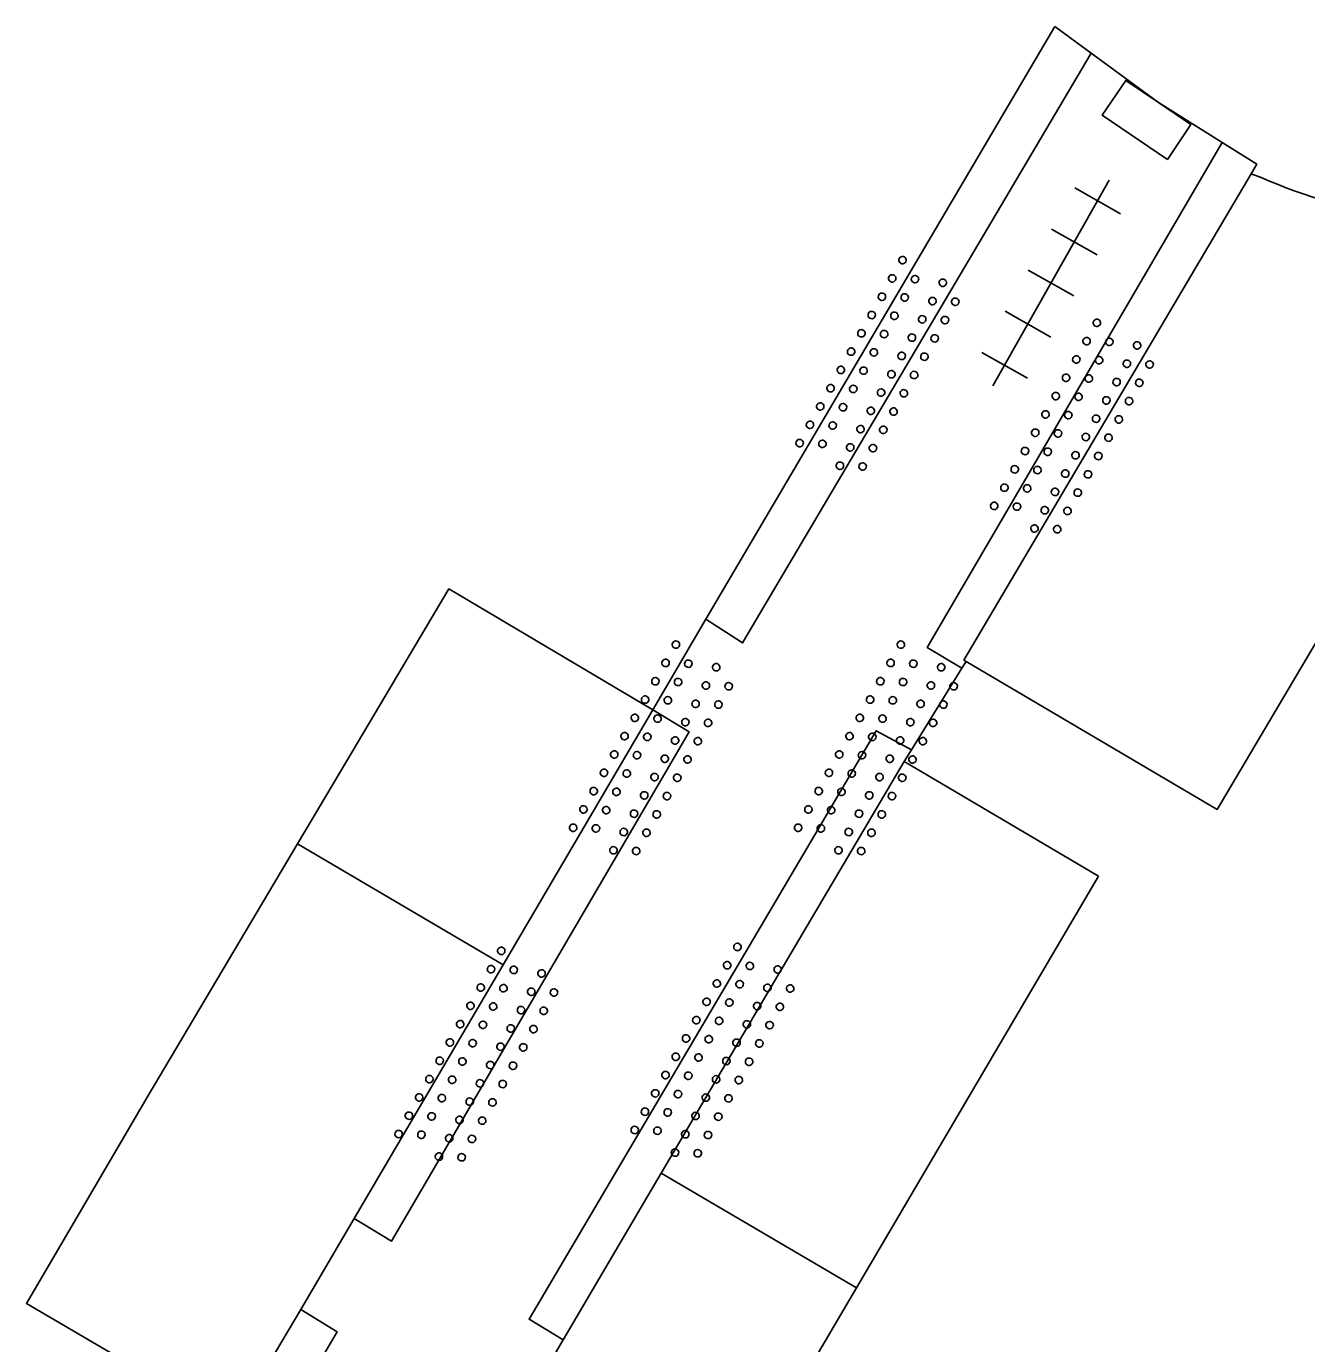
# Model space of a CAD drawing. Extents: x 132999 to 136000, y 398499 to 400501.
# Drawn here: x 133451.84 to 133464.03, y 399494.55 to 399507.1 of the extents above; entities that cross this region are included whole.
import ezdxf

# ---------------------------------------------------------------- set-up
doc = ezdxf.new("R2010")
doc.units = 0
for name, color, linetype in [('gg-afsc-erfafscheiding', 7, 'Continuous'), ('gg-afsc-muur', 7, 'Continuous'), ('gg-bbg-bijgebouw', 7, 'Continuous'), ('gg-bbg-gedigitaliseerde bijgebouw', 7, 'Continuous'), ('gg-bbg-tussenscheiding', 7, 'Continuous'), ('gg-knt-verharding', 7, 'Continuous'), ('gt-symb-kolk', 7, 'Continuous'), ('gt-symb-overige verharding', 7, 'Continuous'), ('gt-symb-tegel verharding', 7, 'Continuous')]:
    doc.layers.add(name, color=color, linetype=linetype)

# ---------------------------------------------------------------- blocks, each defined once
blk = doc.blocks.new('gt0-OVH')
at = {"layer": 'gt-symb-overige verharding'}
for points in [[(-0.972, 0.298), (-0.967, 0.308), (-0.965, 0.319), (-0.966, 0.33), (-0.971, 0.34), (-0.978, 0.348), (-0.988, 0.353), (-0.999, 0.355), (-1.01, 0.354), (-1.02, 0.349), (-1.028, 0.342), (-1.033, 0.332), (-1.035, 0.321), (-1.034, 0.31), (-1.029, 0.3), (-1.022, 0.292), (-1.012, 0.287), (-1.001, 0.285), (-0.99, 0.286), (-0.98, 0.291)], [(-0.772, 0.298), (-0.767, 0.308), (-0.765, 0.319), (-0.766, 0.33), (-0.771, 0.34), (-0.778, 0.348), (-0.788, 0.353), (-0.799, 0.355), (-0.81, 0.354), (-0.82, 0.349), (-0.828, 0.342), (-0.833, 0.332), (-0.835, 0.321), (-0.834, 0.31), (-0.829, 0.3), (-0.822, 0.292), (-0.812, 0.287), (-0.801, 0.285), (-0.79, 0.286), (-0.78, 0.291)], [(-0.572, 0.298), (-0.567, 0.308), (-0.565, 0.319), (-0.566, 0.33), (-0.571, 0.34), (-0.578, 0.348), (-0.588, 0.353), (-0.599, 0.355), (-0.61, 0.354), (-0.62, 0.349), (-0.628, 0.342), (-0.633, 0.332), (-0.635, 0.321), (-0.634, 0.31), (-0.629, 0.3), (-0.622, 0.292), (-0.612, 0.287), (-0.601, 0.285), (-0.59, 0.286), (-0.58, 0.291)], [(-0.372, 0.298), (-0.367, 0.308), (-0.365, 0.319), (-0.366, 0.33), (-0.371, 0.34), (-0.378, 0.348), (-0.388, 0.353), (-0.399, 0.355), (-0.41, 0.354), (-0.42, 0.349), (-0.428, 0.342), (-0.433, 0.332), (-0.435, 0.321), (-0.434, 0.31), (-0.429, 0.3), (-0.422, 0.292), (-0.412, 0.287), (-0.401, 0.285), (-0.39, 0.286), (-0.38, 0.291)], [(-0.172, 0.298), (-0.167, 0.308), (-0.165, 0.319), (-0.166, 0.33), (-0.171, 0.34), (-0.178, 0.348), (-0.188, 0.353), (-0.199, 0.355), (-0.21, 0.354), (-0.22, 0.349), (-0.228, 0.342), (-0.233, 0.332), (-0.235, 0.321), (-0.234, 0.31), (-0.229, 0.3), (-0.222, 0.292), (-0.212, 0.287), (-0.201, 0.285), (-0.19, 0.286), (-0.18, 0.291)], [(0.028, 0.298), (0.033, 0.308), (0.035, 0.319), (0.034, 0.33), (0.029, 0.34), (0.022, 0.348), (0.012, 0.353), (0.001, 0.355), (-0.01, 0.354), (-0.02, 0.349), (-0.028, 0.342), (-0.033, 0.332), (-0.035, 0.321), (-0.034, 0.31), (-0.029, 0.3), (-0.022, 0.292), (-0.012, 0.287), (-0.001, 0.285), (0.01, 0.286), (0.02, 0.291)], [(0.228, 0.298), (0.233, 0.308), (0.235, 0.319), (0.234, 0.33), (0.229, 0.34), (0.222, 0.348), (0.212, 0.353), (0.201, 0.355), (0.19, 0.354), (0.18, 0.349), (0.172, 0.342), (0.167, 0.332), (0.165, 0.321), (0.166, 0.31), (0.171, 0.3), (0.178, 0.292), (0.188, 0.287), (0.199, 0.285), (0.21, 0.286), (0.22, 0.291)], [(0.428, 0.298), (0.433, 0.308), (0.435, 0.319), (0.434, 0.33), (0.429, 0.34), (0.422, 0.348), (0.412, 0.353), (0.401, 0.355), (0.39, 0.354), (0.38, 0.349), (0.372, 0.342), (0.367, 0.332), (0.365, 0.321), (0.366, 0.31), (0.371, 0.3), (0.378, 0.292), (0.388, 0.287), (0.399, 0.285), (0.41, 0.286), (0.42, 0.291)], [(0.628, 0.298), (0.633, 0.308), (0.635, 0.319), (0.634, 0.33), (0.629, 0.34), (0.622, 0.348), (0.612, 0.353), (0.601, 0.355), (0.59, 0.354), (0.58, 0.349), (0.572, 0.342), (0.567, 0.332), (0.565, 0.321), (0.566, 0.31), (0.571, 0.3), (0.578, 0.292), (0.588, 0.287), (0.599, 0.285), (0.61, 0.286), (0.62, 0.291)], [(0.828, 0.298), (0.833, 0.308), (0.835, 0.319), (0.834, 0.33), (0.829, 0.34), (0.822, 0.348), (0.812, 0.353), (0.801, 0.355), (0.79, 0.354), (0.78, 0.349), (0.772, 0.342), (0.767, 0.332), (0.765, 0.321), (0.766, 0.31), (0.771, 0.3), (0.778, 0.292), (0.788, 0.287), (0.799, 0.285), (0.81, 0.286), (0.82, 0.291)], [(1.028, 0.298), (1.033, 0.308), (1.035, 0.319), (1.034, 0.33), (1.029, 0.34), (1.022, 0.348), (1.012, 0.353), (1.001, 0.355), (0.99, 0.354), (0.98, 0.349), (0.972, 0.342), (0.967, 0.332), (0.965, 0.321), (0.966, 0.31), (0.971, 0.3), (0.978, 0.292), (0.988, 0.287), (0.999, 0.285), (1.01, 0.286), (1.02, 0.291)], [(-0.872, 0.106), (-0.867, 0.116), (-0.865, 0.126), (-0.866, 0.137), (-0.871, 0.147), (-0.878, 0.156), (-0.888, 0.161), (-0.899, 0.163), (-0.91, 0.162), (-0.92, 0.157), (-0.928, 0.15), (-0.933, 0.14), (-0.935, 0.129), (-0.934, 0.118), (-0.929, 0.108), (-0.922, 0.1), (-0.912, 0.095), (-0.901, 0.092), (-0.89, 0.094), (-0.88, 0.098)], [(-0.672, 0.106), (-0.667, 0.116), (-0.665, 0.126), (-0.666, 0.137), (-0.671, 0.147), (-0.678, 0.156), (-0.688, 0.161), (-0.699, 0.163), (-0.71, 0.162), (-0.72, 0.157), (-0.728, 0.15), (-0.733, 0.14), (-0.735, 0.129), (-0.734, 0.118), (-0.729, 0.108), (-0.722, 0.1), (-0.712, 0.095), (-0.701, 0.092), (-0.69, 0.094), (-0.68, 0.098)], [(-0.472, 0.106), (-0.467, 0.116), (-0.465, 0.126), (-0.466, 0.137), (-0.471, 0.147), (-0.478, 0.156), (-0.488, 0.161), (-0.499, 0.163), (-0.51, 0.162), (-0.52, 0.157), (-0.528, 0.15), (-0.533, 0.14), (-0.535, 0.129), (-0.534, 0.118), (-0.529, 0.108), (-0.522, 0.1), (-0.512, 0.095), (-0.501, 0.092), (-0.49, 0.094), (-0.48, 0.098)], [(-0.272, 0.106), (-0.267, 0.116), (-0.265, 0.126), (-0.266, 0.137), (-0.271, 0.147), (-0.278, 0.156), (-0.288, 0.161), (-0.299, 0.163), (-0.31, 0.162), (-0.32, 0.157), (-0.328, 0.15), (-0.333, 0.14), (-0.335, 0.129), (-0.334, 0.118), (-0.329, 0.108), (-0.322, 0.1), (-0.312, 0.095), (-0.301, 0.092), (-0.29, 0.094), (-0.28, 0.098)], [(-0.072, 0.106), (-0.067, 0.116), (-0.065, 0.126), (-0.066, 0.137), (-0.071, 0.147), (-0.078, 0.156), (-0.088, 0.161), (-0.099, 0.163), (-0.11, 0.162), (-0.12, 0.157), (-0.128, 0.15), (-0.133, 0.14), (-0.135, 0.129), (-0.134, 0.118), (-0.129, 0.108), (-0.122, 0.1), (-0.112, 0.095), (-0.101, 0.092), (-0.09, 0.094), (-0.08, 0.098)], [(0.128, 0.106), (0.133, 0.116), (0.135, 0.126), (0.134, 0.137), (0.129, 0.147), (0.122, 0.156), (0.112, 0.161), (0.101, 0.163), (0.09, 0.162), (0.08, 0.157), (0.072, 0.15), (0.067, 0.14), (0.065, 0.129), (0.066, 0.118), (0.071, 0.108), (0.078, 0.1), (0.088, 0.095), (0.099, 0.092), (0.11, 0.094), (0.12, 0.098)], [(0.328, 0.106), (0.333, 0.116), (0.335, 0.126), (0.334, 0.137), (0.329, 0.147), (0.322, 0.156), (0.312, 0.161), (0.301, 0.163), (0.29, 0.162), (0.28, 0.157), (0.272, 0.15), (0.267, 0.14), (0.265, 0.129), (0.266, 0.118), (0.271, 0.108), (0.278, 0.1), (0.288, 0.095), (0.299, 0.092), (0.31, 0.094), (0.32, 0.098)], [(0.528, 0.106), (0.533, 0.116), (0.535, 0.126), (0.534, 0.137), (0.529, 0.147), (0.522, 0.156), (0.512, 0.161), (0.501, 0.163), (0.49, 0.162), (0.48, 0.157), (0.472, 0.15), (0.467, 0.14), (0.465, 0.129), (0.466, 0.118), (0.471, 0.108), (0.478, 0.1), (0.488, 0.095), (0.499, 0.092), (0.51, 0.094), (0.52, 0.098)], [(0.728, 0.106), (0.733, 0.116), (0.735, 0.126), (0.734, 0.137), (0.729, 0.147), (0.722, 0.156), (0.712, 0.161), (0.701, 0.163), (0.69, 0.162), (0.68, 0.157), (0.672, 0.15), (0.667, 0.14), (0.665, 0.129), (0.666, 0.118), (0.671, 0.108), (0.678, 0.1), (0.688, 0.095), (0.699, 0.092), (0.71, 0.094), (0.72, 0.098)], [(0.928, 0.106), (0.933, 0.116), (0.935, 0.126), (0.934, 0.137), (0.929, 0.147), (0.922, 0.156), (0.912, 0.161), (0.901, 0.163), (0.89, 0.162), (0.88, 0.157), (0.872, 0.15), (0.867, 0.14), (0.865, 0.129), (0.866, 0.118), (0.871, 0.108), (0.878, 0.1), (0.888, 0.095), (0.899, 0.092), (0.91, 0.094), (0.92, 0.098)], [(-0.972, -0.142), (-0.967, -0.132), (-0.965, -0.121), (-0.966, -0.11), (-0.971, -0.1), (-0.978, -0.092), (-0.988, -0.087), (-0.999, -0.085), (-1.01, -0.086), (-1.02, -0.091), (-1.028, -0.098), (-1.033, -0.108), (-1.035, -0.119), (-1.034, -0.13), (-1.029, -0.14), (-1.022, -0.148), (-1.012, -0.153), (-1.001, -0.155), (-0.99, -0.154), (-0.98, -0.149)], [(-0.772, -0.142), (-0.767, -0.132), (-0.765, -0.121), (-0.766, -0.11), (-0.771, -0.1), (-0.778, -0.092), (-0.788, -0.087), (-0.799, -0.085), (-0.81, -0.086), (-0.82, -0.091), (-0.828, -0.098), (-0.833, -0.108), (-0.835, -0.119), (-0.834, -0.13), (-0.829, -0.14), (-0.822, -0.148), (-0.812, -0.153), (-0.801, -0.155), (-0.79, -0.154), (-0.78, -0.149)], [(-0.572, -0.142), (-0.567, -0.132), (-0.565, -0.121), (-0.566, -0.11), (-0.571, -0.1), (-0.578, -0.092), (-0.588, -0.087), (-0.599, -0.085), (-0.61, -0.086), (-0.62, -0.091), (-0.628, -0.098), (-0.633, -0.108), (-0.635, -0.119), (-0.634, -0.13), (-0.629, -0.14), (-0.622, -0.148), (-0.612, -0.153), (-0.601, -0.155), (-0.59, -0.154), (-0.58, -0.149)], [(-0.372, -0.142), (-0.367, -0.132), (-0.365, -0.121), (-0.366, -0.11), (-0.371, -0.1), (-0.378, -0.092), (-0.388, -0.087), (-0.399, -0.085), (-0.41, -0.086), (-0.42, -0.091), (-0.428, -0.098), (-0.433, -0.108), (-0.435, -0.119), (-0.434, -0.13), (-0.429, -0.14), (-0.422, -0.148), (-0.412, -0.153), (-0.401, -0.155), (-0.39, -0.154), (-0.38, -0.149)], [(-0.172, -0.142), (-0.167, -0.132), (-0.165, -0.121), (-0.166, -0.11), (-0.171, -0.1), (-0.178, -0.092), (-0.188, -0.087), (-0.199, -0.085), (-0.21, -0.086), (-0.22, -0.091), (-0.228, -0.098), (-0.233, -0.108), (-0.235, -0.119), (-0.234, -0.13), (-0.229, -0.14), (-0.222, -0.148), (-0.212, -0.153), (-0.201, -0.155), (-0.19, -0.154), (-0.18, -0.149)], [(0.028, -0.142), (0.033, -0.132), (0.035, -0.121), (0.034, -0.11), (0.029, -0.1), (0.022, -0.092), (0.012, -0.087), (0.001, -0.085), (-0.01, -0.086), (-0.02, -0.091), (-0.028, -0.098), (-0.033, -0.108), (-0.035, -0.119), (-0.034, -0.13), (-0.029, -0.14), (-0.022, -0.148), (-0.012, -0.153), (-0.001, -0.155), (0.01, -0.154), (0.02, -0.149)], [(0.228, -0.142), (0.233, -0.132), (0.235, -0.121), (0.234, -0.11), (0.229, -0.1), (0.222, -0.092), (0.212, -0.087), (0.201, -0.085), (0.19, -0.086), (0.18, -0.091), (0.172, -0.098), (0.167, -0.108), (0.165, -0.119), (0.166, -0.13), (0.171, -0.14), (0.178, -0.148), (0.188, -0.153), (0.199, -0.155), (0.21, -0.154), (0.22, -0.149)], [(0.428, -0.142), (0.433, -0.132), (0.435, -0.121), (0.434, -0.11), (0.429, -0.1), (0.422, -0.092), (0.412, -0.087), (0.401, -0.085), (0.39, -0.086), (0.38, -0.091), (0.372, -0.098), (0.367, -0.108), (0.365, -0.119), (0.366, -0.13), (0.371, -0.14), (0.378, -0.148), (0.388, -0.153), (0.399, -0.155), (0.41, -0.154), (0.42, -0.149)], [(0.628, -0.142), (0.633, -0.132), (0.635, -0.121), (0.634, -0.11), (0.629, -0.1), (0.622, -0.092), (0.612, -0.087), (0.601, -0.085), (0.59, -0.086), (0.58, -0.091), (0.572, -0.098), (0.567, -0.108), (0.565, -0.119), (0.566, -0.13), (0.571, -0.14), (0.578, -0.148), (0.588, -0.153), (0.599, -0.155), (0.61, -0.154), (0.62, -0.149)], [(0.828, -0.142), (0.833, -0.132), (0.835, -0.121), (0.834, -0.11), (0.829, -0.1), (0.822, -0.092), (0.812, -0.087), (0.801, -0.085), (0.79, -0.086), (0.78, -0.091), (0.772, -0.098), (0.767, -0.108), (0.765, -0.119), (0.766, -0.13), (0.771, -0.14), (0.778, -0.148), (0.788, -0.153), (0.799, -0.155), (0.81, -0.154), (0.82, -0.149)], [(1.028, -0.142), (1.033, -0.132), (1.035, -0.121), (1.034, -0.11), (1.029, -0.1), (1.022, -0.092), (1.012, -0.087), (1.001, -0.085), (0.99, -0.086), (0.98, -0.091), (0.972, -0.098), (0.967, -0.108), (0.965, -0.119), (0.966, -0.13), (0.971, -0.14), (0.978, -0.148), (0.988, -0.153), (0.999, -0.155), (1.01, -0.154), (1.02, -0.149)], [(-0.872, -0.334), (-0.867, -0.324), (-0.865, -0.314), (-0.866, -0.303), (-0.871, -0.293), (-0.878, -0.284), (-0.888, -0.279), (-0.899, -0.277), (-0.91, -0.278), (-0.92, -0.283), (-0.928, -0.29), (-0.933, -0.3), (-0.935, -0.311), (-0.934, -0.322), (-0.929, -0.332), (-0.922, -0.34), (-0.912, -0.345), (-0.901, -0.348), (-0.89, -0.346), (-0.88, -0.342)], [(-0.672, -0.334), (-0.667, -0.324), (-0.665, -0.314), (-0.666, -0.303), (-0.671, -0.293), (-0.678, -0.284), (-0.688, -0.279), (-0.699, -0.277), (-0.71, -0.278), (-0.72, -0.283), (-0.728, -0.29), (-0.733, -0.3), (-0.735, -0.311), (-0.734, -0.322), (-0.729, -0.332), (-0.722, -0.34), (-0.712, -0.345), (-0.701, -0.348), (-0.69, -0.346), (-0.68, -0.342)], [(-0.472, -0.334), (-0.467, -0.324), (-0.465, -0.314), (-0.466, -0.303), (-0.471, -0.293), (-0.478, -0.284), (-0.488, -0.279), (-0.499, -0.277), (-0.51, -0.278), (-0.52, -0.283), (-0.528, -0.29), (-0.533, -0.3), (-0.535, -0.311), (-0.534, -0.322), (-0.529, -0.332), (-0.522, -0.34), (-0.512, -0.345), (-0.501, -0.348), (-0.49, -0.346), (-0.48, -0.342)], [(-0.272, -0.334), (-0.267, -0.324), (-0.265, -0.314), (-0.266, -0.303), (-0.271, -0.293), (-0.278, -0.284), (-0.288, -0.279), (-0.299, -0.277), (-0.31, -0.278), (-0.32, -0.283), (-0.328, -0.29), (-0.333, -0.3), (-0.335, -0.311), (-0.334, -0.322), (-0.329, -0.332), (-0.322, -0.34), (-0.312, -0.345), (-0.301, -0.348), (-0.29, -0.346), (-0.28, -0.342)], [(-0.072, -0.334), (-0.067, -0.324), (-0.065, -0.314), (-0.066, -0.303), (-0.071, -0.293), (-0.078, -0.284), (-0.088, -0.279), (-0.099, -0.277), (-0.11, -0.278), (-0.12, -0.283), (-0.128, -0.29), (-0.133, -0.3), (-0.135, -0.311), (-0.134, -0.322), (-0.129, -0.332), (-0.122, -0.34), (-0.112, -0.345), (-0.101, -0.348), (-0.09, -0.346), (-0.08, -0.342)], [(0.128, -0.334), (0.133, -0.324), (0.135, -0.314), (0.134, -0.303), (0.129, -0.293), (0.122, -0.284), (0.112, -0.279), (0.101, -0.277), (0.09, -0.278), (0.08, -0.283), (0.072, -0.29), (0.067, -0.3), (0.065, -0.311), (0.066, -0.322), (0.071, -0.332), (0.078, -0.34), (0.088, -0.345), (0.099, -0.348), (0.11, -0.346), (0.12, -0.342)], [(0.328, -0.334), (0.333, -0.324), (0.335, -0.314), (0.334, -0.303), (0.329, -0.293), (0.322, -0.284), (0.312, -0.279), (0.301, -0.277), (0.29, -0.278), (0.28, -0.283), (0.272, -0.29), (0.267, -0.3), (0.265, -0.311), (0.266, -0.322), (0.271, -0.332), (0.278, -0.34), (0.288, -0.345), (0.299, -0.348), (0.31, -0.346), (0.32, -0.342)], [(0.528, -0.334), (0.533, -0.324), (0.535, -0.314), (0.534, -0.303), (0.529, -0.293), (0.522, -0.284), (0.512, -0.279), (0.501, -0.277), (0.49, -0.278), (0.48, -0.283), (0.472, -0.29), (0.467, -0.3), (0.465, -0.311), (0.466, -0.322), (0.471, -0.332), (0.478, -0.34), (0.488, -0.345), (0.499, -0.348), (0.51, -0.346), (0.52, -0.342)], [(0.728, -0.334), (0.733, -0.324), (0.735, -0.314), (0.734, -0.303), (0.729, -0.293), (0.722, -0.284), (0.712, -0.279), (0.701, -0.277), (0.69, -0.278), (0.68, -0.283), (0.672, -0.29), (0.667, -0.3), (0.665, -0.311), (0.666, -0.322), (0.671, -0.332), (0.678, -0.34), (0.688, -0.345), (0.699, -0.348), (0.71, -0.346), (0.72, -0.342)], [(0.928, -0.334), (0.933, -0.324), (0.935, -0.314), (0.934, -0.303), (0.929, -0.293), (0.922, -0.284), (0.912, -0.279), (0.901, -0.277), (0.89, -0.278), (0.88, -0.283), (0.872, -0.29), (0.867, -0.3), (0.865, -0.311), (0.866, -0.322), (0.871, -0.332), (0.878, -0.34), (0.888, -0.345), (0.899, -0.348), (0.91, -0.346), (0.92, -0.342)]]:
    blk.add_lwpolyline(points, close=True, dxfattribs=at)
blk = doc.blocks.new('gt0-TEG1')
at = {"layer": 'gt-symb-tegel verharding'}
for p, q in [((-0.9, -0.25), (-0.9, 0.25)), ((-0.45, -0.25), (-0.45, 0.25)), ((0, -0.25), (0, 0.25)), ((0.45, -0.25), (0.45, 0.25)), ((0.9, -0.25), (0.9, 0.25)), ((-1.125, 0), (1.125, 0))]:
    blk.add_line(p, q, dxfattribs=at)
blk = doc.blocks.new('gt0-KOLK')
at = {"layer": 'gt-symb-kolk'}
blk.add_lwpolyline([(0, 0), (0.375, 0), (0.375, 0.4), (-0.375, 0.4), (-0.375, 0), (0, 0)], dxfattribs=at)

msp = doc.modelspace()

# ---------------------------------------------------------------- linework, layer by layer
at = {"layer": 'gg-afsc-erfafscheiding'}
for p, q in [((133460.751, 399500.984), (133460.27, 399500.208)), ((133460.791, 399501.049), (133460.751, 399500.984)), ((133460.27, 399500.208), (133460.2, 399500.096))]:
    msp.add_line(p, q, dxfattribs=at)
at = {"layer": 'gg-afsc-muur'}
for p, q in [((133458.312, 399501.45), (133461.637, 399507.1)), ((133457.805, 399500.588), (133458.312, 399501.45))]:
    msp.add_line(p, q, dxfattribs=at)
at = {"layer": 'gg-bbg-bijgebouw'}
for p, q in [((133463.505, 399505.695), (133463.6, 399505.659)), ((133457.887, 399496.174), (133460.2, 399500.096))]:
    msp.add_line(p, q, dxfattribs=at)
for points in [[(133460.791, 399501.049), (133460.77, 399501.062), (133463.505, 399505.695)], [(133466.435, 399505.261), (133466.45, 399505.162), (133463.181, 399499.638), (133460.791, 399501.049)]]:
    msp.add_lwpolyline(points, dxfattribs=at)
msp.add_arc((133465.734, 399510.538), 5.325, 246.3726, 276.5189, dxfattribs=at)
at = {"layer": 'gg-bbg-gedigitaliseerde bijgebouw'}
for p, q in [((133456.38, 399498.158), (133457.805, 399500.588)), ((133460.363, 399500), (133460.2, 399500.096)), ((133454.83, 399500), (133454.422, 399499.311)), ((133462.052, 399499.002), (133460.363, 399500)), ((133454.422, 399499.311), (133452.995, 399496.905)), ((133462.052, 399499.002), (133459.746, 399495.081)), ((133456.38, 399498.158), (133454.963, 399495.741)), ((133456.953, 399494.584), (133457.887, 399496.174)), ((133454.963, 399495.741), (133454.454, 399494.873)), ((133459.746, 399495.081), (133456.883, 399490.214)), ((133454.454, 399494.873), (133453.804, 399493.78)), ((133456.449, 399493.726), (133456.953, 399494.584))]:
    msp.add_line(p, q, dxfattribs=at)
for points in [[(133454.83, 399500), (133455.862, 399501.74), (133457.805, 399500.588)], [(133453.804, 399493.78), (133451.839, 399494.932), (133452.995, 399496.905)]]:
    msp.add_lwpolyline(points, dxfattribs=at)
at = {"layer": 'gg-bbg-tussenscheiding'}
for p, q in [((133456.38, 399498.158), (133454.422, 399499.311)), ((133457.887, 399496.174), (133459.746, 399495.081))]:
    msp.add_line(p, q, dxfattribs=at)
at = {"layer": 'gg-knt-verharding'}
msp.add_line((133461.982, 399506.845), (133461.637, 399507.1), dxfattribs=at)
for points in [[(133458.312, 399501.45), (133458.661, 399501.226), (133461.982, 399506.845)], [(133463.23, 399505.993), (133462.622, 399506.374), (133461.982, 399506.845)], [(133463.23, 399505.993), (133460.42, 399501.18), (133460.751, 399500.984)], [(133463.505, 399505.695), (133463.559, 399505.787), (133463.23, 399505.993)], [(133454.963, 399495.741), (133455.318, 399495.526), (133458.151, 399500.379), (133457.805, 399500.588)], [(133456.953, 399494.584), (133456.627, 399494.781), (133459.934, 399500.389), (133460.27, 399500.208)], [(133453.107, 399492.601), (133453.458, 399492.385), (133454.801, 399494.661), (133454.454, 399494.873)]]:
    msp.add_lwpolyline(points, dxfattribs=at)

# ---------------------------------------------------------------- block references
at = {"layer": 'gt-symb-kolk', "rotation": 145.88093715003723}
msp.add_blockref('gt0-KOLK', (133462.622, 399506.374), dxfattribs=at)
at = {"layer": 'gt-symb-overige verharding'}
for p, rotation in [((133459.974, 399503.844), 60.66720921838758), ((133461.826, 399503.246), 60.71717142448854), ((133457.816, 399500.18), 60.717171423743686), ((133459.959, 399500.18), 60.71717142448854), ((133456.153, 399497.262), 60.745178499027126), ((133458.402, 399497.3), 60.71717142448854)]:
    msp.add_blockref('gt0-OVH', p, dxfattribs=dict(at, rotation=rotation))
at = {"layer": 'gt-symb-tegel verharding', "rotation": 60.5110921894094}
msp.add_blockref('gt0-TEG1', (133461.6, 399504.654), dxfattribs=at)

doc.saveas('drawing.dxf')
